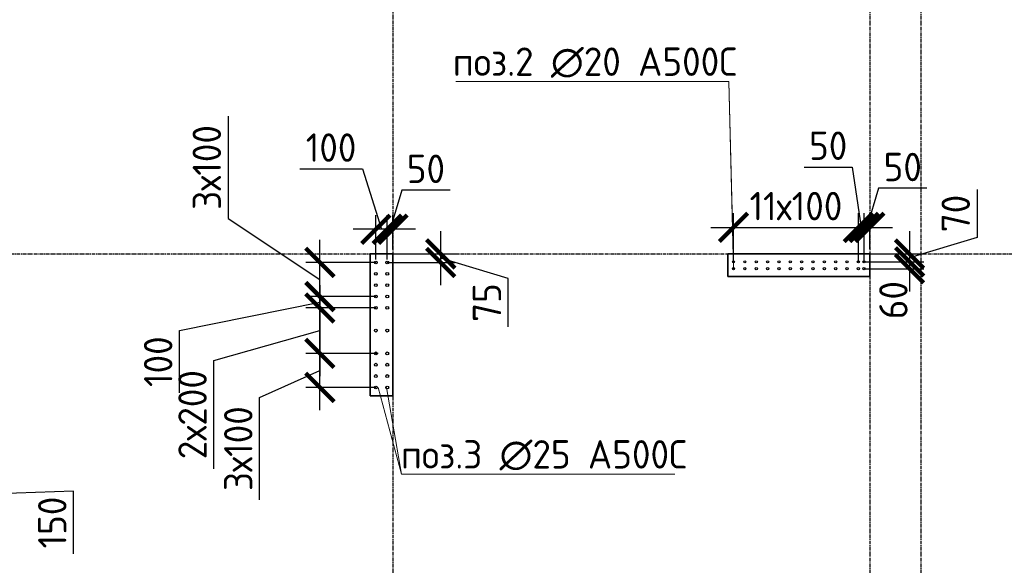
# Model space of a CAD drawing. Header units: millimetres. Extents: x -93479 to 1057970, y -66333 to 172656.
# Tile 433 of 473: x 978822 to 987495, y 38421 to 43223. Entities that reach past the tile are written whole.
import ezdxf

# ---------------------------------------------------------------- set-up
doc = ezdxf.new("R2010")
doc.units = ezdxf.units.MM
doc.linetypes.add('______5', pattern=[1100, 800, -100, 100, -100])
doc.linetypes.add('осевая', pattern=[50.8, 31.75, -6.35, 6.35, -6.35])
for name, color, linetype, lineweight in [('1 Стены', 3, 'Continuous', 30), ('Оси', 40, '______5', 18), ('подоснова', 151, 'Continuous', 5), ('РАЗМЕРЫ', 7, 'Continuous', 9)]:
    doc.layers.add(name, color=color, linetype=linetype, lineweight=lineweight)
doc.layers.add('Колонна_ бетон', color=7, linetype='Continuous', lineweight=50, true_color=0xb4b496)
doc.styles.add('GOST-2.304_Type-B', font='GOST_Common.ttf')
doc.dimstyles.new('СПДС', dxfattribs={"dimscale": 100, "dimtxt": 2.5, "dimasz": 2.5, "dimexe": 1.25, "dimexo": 0, "dimtad": 1, "dimdec": 0, "dimtxsty": 'GOST-2.304_Type-B', "dimblk": 'ARCHTICK', "dimcen": 2.5, "dimdle": 2, "dimadec": 0, "dimazin": 2, "dimtfac": 0.75, "dimtdec": 0, "dimtmove": 1, "dimatfit": 3, "dimfxl": 1, "dimtolj": 1, "dimarcsym": 1})

# ---------------------------------------------------------------- blocks, each defined once
blk = doc.blocks.new('_ArchTick')
at = {"color": 0, "linetype": 'ByBlock', "const_width": 0.15}
blk.add_lwpolyline([(-0.5, -0.5), (0.5, 0.5)], dxfattribs=at)
blk = doc.blocks.new('*D1035')
at = {"layer": 'DEFPOINTS', "color": 0, "ltscale": 100, "transparency": 16777216}
for p in [(981466.3, 40286.4), (981959.3, 40286.4), (981959.3, 39986.4)]:
    blk.add_point(p, dxfattribs=at)
at = {"layer": 'РАЗМЕРЫ', "color": 0, "lineweight": -2, "transparency": 16777216}
for p, q in [((981466.3, 39786.4), (981466.3, 40486.4)), ((981959.3, 40286.4), (981341.3, 40286.4)), ((980935.1, 39898.2), (981466.3, 40136.4)), ((981959.3, 39986.4), (981341.3, 39986.4)), ((980935.1, 38997.4), (980935.1, 39898.2))]:
    blk.add_line(p, q, dxfattribs=at)
at = {"layer": 'РАЗМЕРЫ', "color": 0, "lineweight": -2, "ltscale": 100, "transparency": 16777216, "xscale": 250, "yscale": 250, "zscale": 250}
for p, rotation in [((981466.3, 40286.4), 90), ((981466.3, 39986.4), 270)]:
    blk.add_blockref('_ArchTick', p, dxfattribs=dict(at, rotation=rotation))
at = {"layer": 'РАЗМЕРЫ', "color": 0, "ltscale": 100, "transparency": 16777216, "insert": (980747.4, 39447.8), "char_height": 250, "attachment_point": 5, "rotation": 90, "style": 'GOST-2.304_Type-B'}
blk.add_mtext('\\A1;3х100', dxfattribs=at)
blk = doc.blocks.new('*D1036')
at = {"layer": 'DEFPOINTS', "color": 0, "ltscale": 100, "transparency": 16777216}
for p in [(981466.3, 41086.4), (981959.3, 41086.4), (981959.3, 40786.4)]:
    blk.add_point(p, dxfattribs=at)
at = {"layer": 'РАЗМЕРЫ', "color": 0, "lineweight": -2, "transparency": 16777216}
for p, q in [((980658.1, 42373), (980658.1, 41472.2)), ((980658.1, 41472.2), (981466.3, 40936.4)), ((981466.3, 40586.4), (981466.3, 41286.4)), ((981959.3, 41086.4), (981341.3, 41086.4)), ((981959.3, 40786.4), (981341.3, 40786.4))]:
    blk.add_line(p, q, dxfattribs=at)
at = {"layer": 'РАЗМЕРЫ', "color": 0, "lineweight": -2, "ltscale": 100, "transparency": 16777216, "xscale": 250, "yscale": 250, "zscale": 250}
for p, rotation in [((981466.3, 41086.4), 90), ((981466.3, 40786.4), 270)]:
    blk.add_blockref('_ArchTick', p, dxfattribs=dict(at, rotation=rotation))
at = {"layer": 'РАЗМЕРЫ', "color": 0, "ltscale": 100, "transparency": 16777216, "insert": (980470.4, 41922.6), "char_height": 250, "attachment_point": 5, "rotation": 90, "style": 'GOST-2.304_Type-B'}
blk.add_mtext('\\A1;3х100', dxfattribs=at)
blk = doc.blocks.new('*D1037')
at = {"layer": 'DEFPOINTS', "color": 0, "ltscale": 100, "transparency": 16777216}
for p in [(981959.3, 40686.4), (981466.3, 40286.4), (981979.3, 40286.4)]:
    blk.add_point(p, dxfattribs=at)
at = {"layer": 'РАЗМЕРЫ', "color": 0, "lineweight": -2, "transparency": 16777216}
for p, q in [((981466.3, 40886.4), (981466.3, 40086.4)), ((981959.3, 40686.4), (981341.3, 40686.4)), ((980532.3, 40222.1), (981466.3, 40486.4)), ((981979.3, 40286.4), (981341.3, 40286.4)), ((980532.3, 39271.3), (980532.3, 40222.1))]:
    blk.add_line(p, q, dxfattribs=at)
at = {"layer": 'РАЗМЕРЫ', "color": 0, "lineweight": -2, "ltscale": 100, "transparency": 16777216, "xscale": 250, "yscale": 250, "zscale": 250}
for p, rotation in [((981466.3, 40686.4), 90), ((981466.3, 40286.4), 270)]:
    blk.add_blockref('_ArchTick', p, dxfattribs=dict(at, rotation=rotation))
at = {"layer": 'РАЗМЕРЫ', "color": 0, "ltscale": 100, "transparency": 16777216, "insert": (980344.7, 39746.7), "char_height": 250, "attachment_point": 5, "rotation": 90, "style": 'GOST-2.304_Type-B'}
blk.add_mtext('\\A1;2х200', dxfattribs=at)
blk = doc.blocks.new('*D1038')
at = {"layer": 'DEFPOINTS', "color": 0, "ltscale": 100, "transparency": 16777216}
for p in [(981466.3, 40786.4), (981866.7, 40786.4), (981909.3, 40686.4)]:
    blk.add_point(p, dxfattribs=at)
at = {"layer": 'РАЗМЕРЫ', "color": 0, "lineweight": -2, "transparency": 16777216}
for p, q in [((981466.3, 40486.4), (981466.3, 40986.4)), ((981866.7, 40786.4), (981341.3, 40786.4)), ((980229.5, 40488.5), (981466.3, 40736.4)), ((981909.3, 40686.4), (981341.3, 40686.4)), ((980229.5, 39938.1), (980229.5, 40488.5))]:
    blk.add_line(p, q, dxfattribs=at)
at = {"layer": 'РАЗМЕРЫ', "color": 0, "lineweight": -2, "ltscale": 100, "transparency": 16777216, "xscale": 250, "yscale": 250, "zscale": 250}
for p, rotation in [((981466.3, 40786.4), 270), ((981466.3, 40686.4), 90)]:
    blk.add_blockref('_ArchTick', p, dxfattribs=dict(at, rotation=rotation))
at = {"layer": 'РАЗМЕРЫ', "color": 0, "ltscale": 100, "transparency": 16777216, "insert": (980041.9, 40213.3), "char_height": 250, "attachment_point": 5, "rotation": 90, "style": 'GOST-2.304_Type-B'}
blk.add_mtext('\\A1;100', dxfattribs=at)
blk = doc.blocks.new('*D1039')
at = {"layer": 'DEFPOINTS', "color": 0, "ltscale": 100, "transparency": 16777216}
for p in [(982059.7, 41161.4), (982530.8, 41161.4), (982059.7, 41086.4)]:
    blk.add_point(p, dxfattribs=at)
at = {"layer": 'РАЗМЕРЫ', "color": 0, "lineweight": -2, "transparency": 16777216}
for p, q in [((982530.8, 40886.4), (982530.8, 41361.4)), ((982059.7, 41161.4), (982655.8, 41161.4)), ((983125.7, 40945.4), (982530.8, 41123.9)), ((982059.7, 41086.4), (982655.8, 41086.4)), ((983125.7, 40521.1), (983125.7, 40945.4))]:
    blk.add_line(p, q, dxfattribs=at)
at = {"layer": 'РАЗМЕРЫ', "color": 0, "lineweight": -2, "ltscale": 100, "transparency": 16777216, "xscale": 250, "yscale": 250, "zscale": 250}
for p, rotation in [((982530.8, 41161.4), 270), ((982530.8, 41086.4), 90)]:
    blk.add_blockref('_ArchTick', p, dxfattribs=dict(at, rotation=rotation))
at = {"layer": 'РАЗМЕРЫ', "color": 0, "ltscale": 100, "transparency": 16777216, "insert": (982937.9, 40733.2), "char_height": 250, "attachment_point": 5, "rotation": 90, "style": 'GOST-2.304_Type-B'}
blk.add_mtext('\\A1;75', dxfattribs=at)
blk = doc.blocks.new('*D1040')
at = {"layer": 'DEFPOINTS', "color": 0, "ltscale": 100, "transparency": 16777216}
for p in [(982059.7, 41378.6), (982109.2, 41199.6), (982059.7, 41111.4)]:
    blk.add_point(p, dxfattribs=at)
at = {"layer": 'РАЗМЕРЫ', "color": 0, "lineweight": -2, "transparency": 16777216}
for p, q in [((982187.6, 41722.4), (982084.4, 41378.6)), ((982612.9, 41722.4), (982187.6, 41722.4)), ((982059.7, 41111.4), (982059.7, 41503.6)), ((982109.2, 41199.6), (982109.2, 41503.6)), ((982309.2, 41378.6), (981859.7, 41378.6))]:
    blk.add_line(p, q, dxfattribs=at)
at = {"layer": 'РАЗМЕРЫ', "color": 0, "lineweight": -2, "ltscale": 100, "transparency": 16777216, "xscale": 250, "yscale": 250, "zscale": 250}
blk.add_blockref('_ArchTick', (982059.7, 41378.6), dxfattribs=at)
at = {"layer": 'РАЗМЕРЫ', "color": 0, "lineweight": -2, "ltscale": 100, "transparency": 16777216, "xscale": 250, "yscale": 250, "zscale": 250, "rotation": 180}
blk.add_blockref('_ArchTick', (982109.2, 41378.6), dxfattribs=at)
at = {"layer": 'РАЗМЕРЫ', "color": 0, "ltscale": 100, "transparency": 16777216, "insert": (982400.3, 41910.1), "char_height": 250, "attachment_point": 5, "style": 'GOST-2.304_Type-B'}
blk.add_mtext('\\A1;50', dxfattribs=at)
blk = doc.blocks.new('*D1052')
at = {"layer": 'DEFPOINTS', "color": 0, "ltscale": 100, "transparency": 16777216}
for p in [(986209.4, 41394.9), (985109.4, 41091.7), (986209.4, 41091.7)]:
    blk.add_point(p, dxfattribs=at)
at = {"layer": 'РАЗМЕРЫ', "color": 0, "lineweight": -2, "transparency": 16777216}
for p, q in [((985109.4, 41091.7), (985109.4, 41519.9)), ((986209.4, 41091.7), (986209.4, 41519.9)), ((984909.4, 41394.9), (986409.4, 41394.9))]:
    blk.add_line(p, q, dxfattribs=at)
at = {"layer": 'РАЗМЕРЫ', "color": 0, "lineweight": -2, "ltscale": 100, "transparency": 16777216, "xscale": 250, "yscale": 250, "zscale": 250, "rotation": 180}
blk.add_blockref('_ArchTick', (985109.4, 41394.9), dxfattribs=at)
at = {"layer": 'РАЗМЕРЫ', "color": 0, "lineweight": -2, "ltscale": 100, "transparency": 16777216, "xscale": 250, "yscale": 250, "zscale": 250}
blk.add_blockref('_ArchTick', (986209.4, 41394.9), dxfattribs=at)
at = {"layer": 'РАЗМЕРЫ', "color": 0, "ltscale": 100, "transparency": 16777216, "insert": (985659.4, 41582.5), "char_height": 250, "attachment_point": 5, "style": 'GOST-2.304_Type-B'}
blk.add_mtext('\\A1;11х100', dxfattribs=at)
blk = doc.blocks.new('*D1053')
at = {"layer": 'DEFPOINTS', "color": 0, "ltscale": 100, "transparency": 16777216}
for p in [(986259.4, 41394.9), (986209.4, 41091.7), (986259.4, 41091.7)]:
    blk.add_point(p, dxfattribs=at)
at = {"layer": 'РАЗМЕРЫ', "color": 0, "lineweight": -2, "transparency": 16777216}
for p, q in [((985730.6, 41926.2), (986155.9, 41926.2)), ((986155.9, 41926.2), (986234.4, 41394.9)), ((986209.4, 41091.7), (986209.4, 41519.9)), ((986259.4, 41091.7), (986259.4, 41519.9)), ((986009.4, 41394.9), (986459.4, 41394.9))]:
    blk.add_line(p, q, dxfattribs=at)
at = {"layer": 'РАЗМЕРЫ', "color": 0, "lineweight": -2, "ltscale": 100, "transparency": 16777216, "xscale": 250, "yscale": 250, "zscale": 250}
blk.add_blockref('_ArchTick', (986209.4, 41394.9), dxfattribs=at)
at = {"layer": 'РАЗМЕРЫ', "color": 0, "lineweight": -2, "ltscale": 100, "transparency": 16777216, "xscale": 250, "yscale": 250, "zscale": 250, "rotation": 180}
blk.add_blockref('_ArchTick', (986259.4, 41394.9), dxfattribs=at)
at = {"layer": 'РАЗМЕРЫ', "color": 0, "ltscale": 100, "transparency": 16777216, "insert": (985943.2, 42113.8), "char_height": 250, "attachment_point": 5, "style": 'GOST-2.304_Type-B'}
blk.add_mtext('\\A1;50', dxfattribs=at)
blk = doc.blocks.new('*D1054')
at = {"layer": 'DEFPOINTS', "color": 0, "ltscale": 100, "transparency": 16777216}
for p in [(986309.2, 41394.9), (986309.2, 41205.1), (986259.4, 41091.7)]:
    blk.add_point(p, dxfattribs=at)
at = {"layer": 'РАЗМЕРЫ', "color": 0, "lineweight": -2, "transparency": 16777216}
for p, q in [((986387.4, 41738.8), (986284.3, 41394.9)), ((986812.7, 41738.8), (986387.4, 41738.8)), ((986259.4, 41091.7), (986259.4, 41519.9)), ((986309.2, 41205.1), (986309.2, 41519.9)), ((986059.4, 41394.9), (986509.2, 41394.9))]:
    blk.add_line(p, q, dxfattribs=at)
at = {"layer": 'РАЗМЕРЫ', "color": 0, "lineweight": -2, "ltscale": 100, "transparency": 16777216, "xscale": 250, "yscale": 250, "zscale": 250}
blk.add_blockref('_ArchTick', (986259.4, 41394.9), dxfattribs=at)
at = {"layer": 'РАЗМЕРЫ', "color": 0, "lineweight": -2, "ltscale": 100, "transparency": 16777216, "xscale": 250, "yscale": 250, "zscale": 250, "rotation": 180}
blk.add_blockref('_ArchTick', (986309.2, 41394.9), dxfattribs=at)
at = {"layer": 'РАЗМЕРЫ', "color": 0, "ltscale": 100, "transparency": 16777216, "insert": (986600.1, 41926.4), "char_height": 250, "attachment_point": 5, "style": 'GOST-2.304_Type-B'}
blk.add_mtext('\\A1;50', dxfattribs=at)
blk = doc.blocks.new('*D1055')
at = {"layer": 'DEFPOINTS', "color": 0, "ltscale": 100, "transparency": 16777216}
for p in [(986348.9, 41161.4), (986259.4, 41091.7), (986660, 41091.7)]:
    blk.add_point(p, dxfattribs=at)
at = {"layer": 'РАЗМЕРЫ', "color": 0, "lineweight": -2, "transparency": 16777216}
for p, q in [((987254.9, 41729.3), (987254.9, 41305)), ((986660, 41361.4), (986660, 40891.7)), ((987254.9, 41305), (986660, 41126.5)), ((986348.9, 41161.4), (986785, 41161.4)), ((986259.4, 41091.7), (986785, 41091.7))]:
    blk.add_line(p, q, dxfattribs=at)
at = {"layer": 'РАЗМЕРЫ', "color": 0, "lineweight": -2, "ltscale": 100, "transparency": 16777216, "xscale": 250, "yscale": 250, "zscale": 250}
for p, rotation in [((986660, 41161.4), 270), ((986660, 41091.7), 90)]:
    blk.add_blockref('_ArchTick', p, dxfattribs=dict(at, rotation=rotation))
at = {"layer": 'РАЗМЕРЫ', "color": 0, "ltscale": 100, "transparency": 16777216, "insert": (987067, 41517.1), "char_height": 250, "attachment_point": 5, "rotation": 90, "style": 'GOST-2.304_Type-B'}
blk.add_mtext('\\A1;70', dxfattribs=at)
blk = doc.blocks.new('*D1056')
at = {"layer": 'DEFPOINTS', "color": 0, "ltscale": 100, "transparency": 16777216}
for p in [(986259.4, 41031.4), (986346, 41091.7), (986660, 41031.4)]:
    blk.add_point(p, dxfattribs=at)
at = {"layer": 'РАЗМЕРЫ', "color": 0, "lineweight": -2, "transparency": 16777216}
for p, q in [((986660, 41291.7), (986660, 40831.4)), ((986259.4, 41031.4), (986785, 41031.4)), ((986346, 41091.7), (986785, 41091.7))]:
    blk.add_line(p, q, dxfattribs=at)
at = {"layer": 'РАЗМЕРЫ', "color": 0, "lineweight": -2, "ltscale": 100, "transparency": 16777216, "xscale": 250, "yscale": 250, "zscale": 250}
for p, rotation in [((986660, 41091.7), 270), ((986660, 41031.4), 90)]:
    blk.add_blockref('_ArchTick', p, dxfattribs=dict(at, rotation=rotation))
at = {"layer": 'РАЗМЕРЫ', "color": 0, "ltscale": 100, "transparency": 16777216, "insert": (986517.6, 40755), "char_height": 250, "attachment_point": 5, "rotation": 90, "style": 'GOST-2.304_Type-B'}
blk.add_mtext('\\A1;60', dxfattribs=at)
blk = doc.blocks.new('*D1215')
at = {"layer": 'DEFPOINTS', "color": 0, "ltscale": 100, "transparency": 16777216}
for p in [(977939.4, 39111.4), (978276.9, 39111.4), (978032.5, 38961.7)]:
    blk.add_point(p, dxfattribs=at)
at = {"layer": 'РАЗМЕРЫ', "color": 0, "lineweight": -2, "transparency": 16777216}
for p, q in [((978276.9, 38761.7), (978276.9, 39311.4)), ((977939.4, 39111.4), (978401.9, 39111.4)), ((979296.8, 39072.6), (978276.9, 39036.5)), ((979296.8, 38522.2), (979296.8, 39072.6)), ((978032.5, 38961.7), (978401.9, 38961.7))]:
    blk.add_line(p, q, dxfattribs=at)
at = {"layer": 'РАЗМЕРЫ', "color": 0, "lineweight": -2, "ltscale": 100, "transparency": 16777216, "xscale": 250, "yscale": 250, "zscale": 250}
for p, rotation in [((978276.9, 39111.4), 90), ((978276.9, 38961.7), 270)]:
    blk.add_blockref('_ArchTick', p, dxfattribs=dict(at, rotation=rotation))
at = {"layer": 'РАЗМЕРЫ', "color": 0, "ltscale": 100, "transparency": 16777216, "insert": (979109.2, 38797.4), "char_height": 250, "attachment_point": 5, "rotation": 90, "style": 'GOST-2.304_Type-B'}
blk.add_mtext('\\A1;150', dxfattribs=at)
blk = doc.blocks.new('*D1379')
at = {"layer": 'DEFPOINTS', "color": 0, "ltscale": 100, "transparency": 16777216}
for p in [(981959.3, 41378.6), (981959.3, 41111.4), (982059.7, 41111.4)]:
    blk.add_point(p, dxfattribs=at)
at = {"layer": 'РАЗМЕРЫ', "color": 0, "lineweight": -2, "transparency": 16777216}
for p, q in [((981289.8, 41909.8), (981840.3, 41909.8)), ((981840.3, 41909.8), (982009.5, 41378.6)), ((981959.3, 41111.4), (981959.3, 41503.6)), ((982059.7, 41111.4), (982059.7, 41503.6)), ((982259.7, 41378.6), (981759.3, 41378.6))]:
    blk.add_line(p, q, dxfattribs=at)
at = {"layer": 'РАЗМЕРЫ', "color": 0, "lineweight": -2, "ltscale": 100, "transparency": 16777216, "xscale": 250, "yscale": 250, "zscale": 250}
blk.add_blockref('_ArchTick', (981959.3, 41378.6), dxfattribs=at)
at = {"layer": 'РАЗМЕРЫ', "color": 0, "lineweight": -2, "ltscale": 100, "transparency": 16777216, "xscale": 250, "yscale": 250, "zscale": 250, "rotation": 180}
blk.add_blockref('_ArchTick', (982059.7, 41378.6), dxfattribs=at)
at = {"layer": 'РАЗМЕРЫ', "color": 0, "ltscale": 100, "transparency": 16777216, "insert": (981565.1, 42097.4), "char_height": 250, "attachment_point": 5, "style": 'GOST-2.304_Type-B'}
blk.add_mtext('\\A1;100', dxfattribs=at)
blk = doc.blocks.new('оси2')
at = {"layer": 'Оси', "color": 7, "linetype": 'осевая', "lineweight": 25, "transparency": 33554687}
for p, q in [((987745.5, 5465.4), (987745.5, -20739.3)), ((991945.5, 4955.2), (991945.5, -20287.7)), ((992395.5, 4955.2), (992395.5, -20293.6)), ((979200, -9792.9), (1032582.1, -9792.9))]:
    blk.add_line(p, q, dxfattribs=at)

msp = doc.modelspace()

# ---------------------------------------------------------------- linework, layer by layer
at = {"layer": '1 Стены', "color": 7, "lineweight": 0}
for p, q in [((981909.3, 39911.4, -360), (981909.3, 41161.4, -360)), ((981909.3, 39911.4, -360), (981909.3, 41161.4, -360)), ((981909.3, 41161.4, -360), (982109.3, 41161.4, -360)), ((981909.3, 41161.4, -360), (982109.3, 41161.4, -360)), ((982109.3, 41161.4, -360), (982109.3, 39911.4, -360)), ((985059.3, 40961.4, -360), (985059.3, 41161.4, -360)), ((985059.3, 41161.4, -360), (986309.3, 41161.4, -360)), ((985059.4, 40961.4, -360), (985059.4, 41161.4, -360)), ((986309.3, 41161.4, -360), (986309.3, 40961.4, -360)), ((986309.3, 40961.4, -360), (985059.3, 40961.4, -360)), ((986309.3, 40961.4, -360), (985059.3, 40961.4, -360)), ((986309.3, 40961.4, -360), (985059.4, 40961.4, -360)), ((982109.3, 39911.4, -360), (981909.3, 39911.4, -360)), ((982109.3, 39911.4, -360), (981909.3, 39911.4, -360))]:
    msp.add_line(p, q, dxfattribs=at)
at = {"layer": 'Колонна_ бетон', "color": 7, "linetype": 'Continuous', "lineweight": 35, "transparency": 33554687}
for p, q in [((981909.2, 41161.4, 360), (981909.2, 41161.4, 360)), ((981909.2, 39911.4, 360), (981909.2, 41161.4, 360)), ((981909.2, 41161.4, 360), (982109.2, 41161.4, 360)), ((982109.2, 41161.4, 360), (982109.2, 41161.4, 360)), ((982109.2, 39911.4, 360), (982109.2, 41161.4, 360)), ((985059.2, 41161.4, 360), (985059.2, 41161.4, 360)), ((985059.2, 41161.4, 360), (985059.2, 40961.4, 360)), ((986309.2, 41161.4, 360), (985059.2, 41161.4, 360)), ((986309.2, 41161.4, 360), (986309.2, 41161.4, 360)), ((986309.2, 40961.4, 360), (986309.2, 41161.4, 360)), ((985059.2, 40961.4, 360), (985059.2, 40961.4, 360)), ((985059.2, 40961.4, 360), (986309.2, 40961.4, 360)), ((986309.2, 40961.4, 360), (986309.2, 40961.4, 360)), ((981909.2, 39911.4, 360), (981909.2, 39911.4, 360)), ((981909.2, 39911.4, 360), (982109.2, 39911.4, 360)), ((982109.2, 39911.4, 360), (982109.2, 39911.4, 360))]:
    msp.add_line(p, q, dxfattribs=at)
at = {"layer": 'подоснова', "color": 7, "lineweight": 15, "ltscale": 0.3}
for p, q in [((982663.1, 42678.8), (985069, 42678.8)), ((985068, 42678.6), (985067.9, 42678.6)), ((985110.6, 41083.8), (985068, 42678.6)), ((985109.4, 41023.4), (985068, 42678.6)), ((981979.3, 39986.4), (982185, 39222.6)), ((982052.2, 39986.9), (982185, 39222.6)), ((982185, 39222.6), (982185.1, 39222.6)), ((982186.2, 39222.9), (984592.1, 39222.9))]:
    msp.add_line(p, q, dxfattribs=at)
at = {"layer": 'РАЗМЕРЫ', "color": 7, "linetype": 'Continuous', "lineweight": 30}
for centre, radius in [((981959.3, 41086.4, -360), 12.5), ((982059.7, 41086.4, -360), 12.5), ((985109.4, 41091.7, -360), 10), ((985109.4, 41031.4, -360), 10), ((985209.4, 41091.7, -360), 10), ((985209.4, 41031.4, -360), 10), ((985309.4, 41091.7, -360), 10), ((985309.4, 41031.4, -360), 10), ((985409.4, 41091.7, -360), 10), ((985409.4, 41031.4, -360), 10), ((985509.4, 41091.7, -360), 10), ((985509.4, 41031.4, -360), 10), ((985609.4, 41091.7, -360), 10), ((985609.4, 41031.4, -360), 10), ((985709.4, 41091.7, -360), 10), ((985709.4, 41031.4, -360), 10), ((985809.4, 41091.7, -360), 10), ((985809.4, 41031.4, -360), 10), ((985909.4, 41091.7, -360), 10), ((985909.4, 41031.4, -360), 10), ((986009.4, 41091.7, -360), 10), ((986009.4, 41031.4, -360), 10), ((986109.4, 41091.7, -360), 10), ((986109.4, 41031.4, -360), 10), ((986209.4, 41091.7, -360), 10), ((986209.4, 41031.4, -360), 10), ((986259.4, 41091.7, -360), 10), ((986259.4, 41031.4, -360), 10), ((981959.3, 40986.4, -360), 12.5), ((982059.7, 40986.4, -360), 12.5), ((981959.3, 40886.4, -360), 12.5), ((982059.7, 40886.4, -360), 12.5), ((981959.3, 40786.4, -360), 12.5), ((982059.7, 40786.4, -360), 12.5), ((981959.3, 40686.4, -360), 12.5), ((982059.7, 40686.4, -360), 12.5), ((981959.3, 40486.4, -360), 12.5), ((982059.7, 40486.4, -360), 12.5), ((981959.3, 40286.4, -360), 12.5), ((982059.7, 40286.4, -360), 12.5), ((981959.3, 40186.4, -360), 12.5), ((982059.7, 40186.4, -360), 12.5), ((981959.3, 40086.4, -360), 12.5), ((982059.7, 40086.4, -360), 12.5), ((981959.3, 39986.4, -360), 12.5), ((982059.7, 39986.4, -360), 12.5)]:
    msp.add_circle(centre, radius, dxfattribs=at)

# ---------------------------------------------------------------- block references
at = {"layer": 'РАЗМЕРЫ', "color": 7}
msp.add_blockref('оси2', (-5636.2, 50954.2, -360), dxfattribs=at)

# ---------------------------------------------------------------- texts
at = {"layer": 'подоснова', "color": 7, "ltscale": 0.3, "style": 'GOST-2.304_Type-B'}
for s, p in [('поз.2 ∅20 А500С', (982637, 42728.6)), ('поз.3 ∅25 А500С', (982180.1, 39272.6))]:
    msp.add_text(s, height=250, dxfattribs=at).set_placement(p)

# ---------------------------------------------------------------- dimensions: what is measured, and where the dimension line sits
at = {"layer": 'РАЗМЕРЫ', "color": 7}
for base, p1, p2, text, picture, middle in [((981466.3, 41086.4), (981959.3, 40786.4, -360), (981959.3, 41086.4, -360), '3х100', '*D1036', (980658.1, 41534.7)), ((981466.3, 40286.4), (981959.3, 40686.4, -360), (981979.3, 40286.4, -360), '2х200', '*D1037', (980532.3, 40159.6)), ((981466.3, 40286.4), (981959.3, 39986.4, -360), (981959.3, 40286.4, -360), '3х100', '*D1035', (980935.1, 39835.7))]:
    dim = msp.add_linear_dim(base=base, p1=p1, p2=p2, angle=90, text=text, dimstyle='СПДС', dxfattribs=at)
    dim.commit()
    dim.dimension.update_dxf_attribs({"geometry": picture, "text_midpoint": middle, "dimtype": 160})
for base, p1, p2, picture, middle in [((981959.3, 41378.6), (982059.7, 41111.4), (981959.3, 41111.4, -360), '*D1379', (981777.8, 41909.8)), ((986259.4, 41394.9), (986209.4, 41091.7, -360), (986259.4, 41091.7, -360), '*D1053', (986093.4, 41926.2))]:
    dim = msp.add_linear_dim(base=base, p1=p1, p2=p2, dimstyle='СПДС', dxfattribs=at)
    dim.commit()
    dim.dimension.update_dxf_attribs({"geometry": picture, "text_midpoint": middle, "dimtype": 160})
for base, p1, p2, picture, middle in [((982059.6905, 41378.5691), (982109.1964, 41199.6465), (982059.6905, 41111.3617), '*D1040', (982250.1061, 41910.0694)), ((986309.2, 41394.9), (986259.4, 41091.7, -360), (986309.2, 41205.1), '*D1054', (986449.9, 41926.4))]:
    dim = msp.add_linear_dim(base=base, p1=p1, p2=p2, dimstyle='СПДС', dxfattribs=at)
    dim.commit()
    dim.dimension.update_dxf_attribs({"geometry": picture, "text_midpoint": middle})
dim = msp.add_linear_dim(base=(986209.4, 41394.9), p1=(985109.4, 41091.7, -360), p2=(986209.4, 41091.7, -360), text='11х100', dimstyle='СПДС', dxfattribs=at)
dim.commit()
dim.dimension.update_dxf_attribs({"geometry": '*D1052', "text_midpoint": (985659.4, 41582.5)})
for base, p1, p2, picture, middle in [((986660, 41091.7), (986348.9, 41161.4), (986259.4, 41091.7), '*D1055', (987067, 41367.5)), ((982530.8, 41161.4), (982059.7, 41086.4, -360), (982059.7, 41161.4, -360), '*D1039', (982937.9, 40882.9))]:
    dim = msp.add_linear_dim(base=base, p1=p1, p2=p2, angle=90, dimstyle='СПДС', dxfattribs=at)
    dim.commit()
    dim.dimension.update_dxf_attribs({"geometry": picture, "text_midpoint": middle})
for base, p1, p2, picture, middle in [((986660, 41031.4), (986346, 41091.7), (986259.4, 41031.4, -360), '*D1056', (986705.2, 40755)), ((981466.3, 40786.4), (981909.3, 40686.4), (981866.7, 40786.4), '*D1038', (980229.5, 40426)), ((978276.9, 39111.4), (978032.5, 38961.7), (977939.4, 39111.4), '*D1215', (979296.8, 39010.1))]:
    dim = msp.add_linear_dim(base=base, p1=p1, p2=p2, angle=90, dimstyle='СПДС', dxfattribs=at)
    dim.commit()
    dim.dimension.update_dxf_attribs({"geometry": picture, "text_midpoint": middle, "dimtype": 160})

doc.saveas('drawing.dxf')
